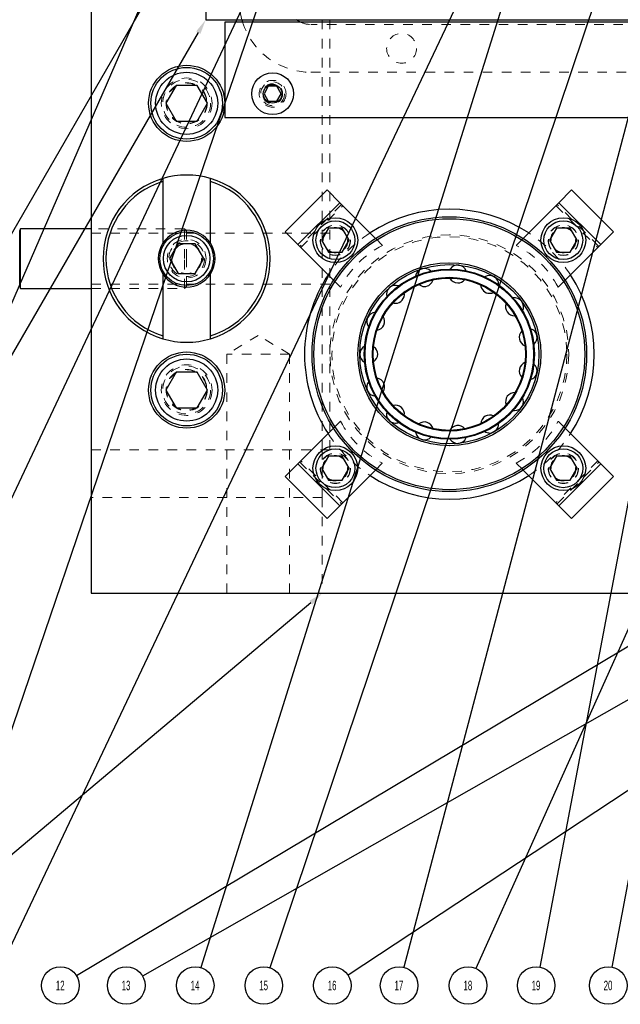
# Model space of a CAD drawing. Header units: inches. Extents: x 1802 to 2468, y -253 to -72.
# Tile 293 of 570: x 2067.22 to 2073.5, y -102.55 to -92.24. Entities that reach past the tile are written whole.
import ezdxf

# ---------------------------------------------------------------- set-up
doc = ezdxf.new("R2010")
doc.units = ezdxf.units.IN
doc.header["$LTSCALE"] = 0.5
doc.header["$MEASUREMENT"] = 0
doc.linetypes.add('HIDDEN', pattern=[0.225, 0.15, -0.075])
for name, color, linetype in [('DIE-M-S', 8, 'Continuous'), ('DIE-M-S3', 8, 'Continuous'), ('DSS-M-S', 53, 'Continuous'), ('SID-M-S', 105, 'Continuous'), ('SVD-M-S', 8, 'Continuous')]:
    doc.layers.add(name, color=color, linetype=linetype)
doc.styles.add('SLDTEXTSTYLE0', font='TXT', dxfattribs={"width": 0.595745})

msp = doc.modelspace()

# ---------------------------------------------------------------- linework, layer by layer
at = {"layer": 'DIE-M-S', "linetype": 'Continuous', "lineweight": 25}
for p, q in [((2069.16416, -90.21348), (2069.16416, -92.2431)), ((2069.16416, -92.2431), (2083.66416, -92.2431))]:
    msp.add_line(p, q, dxfattribs=at)
at = {"layer": 'DIE-M-S3', "linetype": 'Continuous', "lineweight": 25}
for p, q in [((2068.71416, -93.90458), (2068.71416, -93.93593)), ((2068.71416, -93.93593), (2068.71416, -94.58295)), ((2069.21416, -93.93593), (2069.21416, -93.90458)), ((2069.21416, -94.58295), (2069.21416, -93.93593)), ((2068.71416, -94.90326), (2068.71416, -95.55027)), ((2069.21416, -95.55027), (2069.21416, -94.90326)), ((2068.71416, -95.55027), (2068.71416, -95.58163)), ((2069.21416, -95.58163), (2069.21416, -95.55027))]:
    msp.add_line(p, q, dxfattribs=at)
at = {"layer": 'DIE-M-S3', "linetype": 'HIDDEN', "lineweight": 18}
msp.add_circle((2068.96416, -94.7431), 0.203, dxfattribs=at)
at = {"layer": 'DIE-M-S3', "linetype": 'Continuous', "lineweight": 25}
for radius, start, end in [(0.875, 106.60155, 253.39845), (0.845, 107.208993, 252.791007), (0.875, 73.39845, 106.60155), (0.875, 286.60155, 73.39845), (0.845, 287.208993, 72.791007), (0.2969, 32.64443, 147.35557), (0.2969, 147.35557, 212.64443), (0.2969, 327.35557, 32.64443), (0.2969, 212.64443, 327.35557), (0.875, 253.39845, 286.60155)]:
    msp.add_arc((2068.96416, -94.7431), radius, start, end, dxfattribs=at)
at = {"layer": 'DSS-M-S', "linetype": 'HIDDEN', "lineweight": 18}
for p, q in [((2070.38416, -90.2431), (2070.38416, -96.7431)), ((2070.46416, -96.7431), (2070.46416, -90.2431)), ((2069.52179, -92.14984), (2069.54132, -92.2431)), ((2079.53123, -92.2931), (2070.26416, -92.2931)), ((2070.26416, -92.7931), (2074.43429, -92.7931)), ((2070.58597, -94.17651), (2070.14756, -94.61491)), ((2070.15994, -94.62729), (2070.59834, -94.18888)), ((2072.82997, -94.18888), (2073.26838, -94.62729)), ((2073.28075, -94.61491), (2072.84235, -94.17651)), ((2070.46416, -94.47745), (2067.96416, -94.47745)), ((2071.01356, -94.6041), (2070.94081, -94.53135)), ((2072.4875, -94.53135), (2072.41475, -94.6041)), ((2070.50241, -94.96976), (2070.57516, -95.04251)), ((2072.85316, -95.04251), (2072.92591, -94.96976)), ((2067.96416, -95.00875), (2070.46416, -95.00875)), ((2069.71416, -95.54596), (2069.38606, -95.7431)), ((2070.04226, -95.7431), (2069.71416, -95.54596)), ((2070.04226, -95.7431), (2069.38606, -95.7431)), ((2069.38606, -95.7431), (2069.38606, -98.2431)), ((2070.04226, -98.2431), (2070.04226, -95.7431)), ((2070.93799, -96.17988), (2070.94335, -96.18004)), ((2070.57516, -96.4437), (2070.50241, -96.51645)), ((2072.92591, -96.51645), (2072.85316, -96.4437)), ((2070.46416, -96.7431), (2067.96416, -96.7431)), ((2070.38416, -96.7431), (2070.38416, -97.2431)), ((2070.14756, -96.87129), (2070.58597, -97.3097)), ((2070.59834, -97.29732), (2070.15994, -96.85892)), ((2070.94081, -96.95485), (2071.01356, -96.8821)), ((2072.41475, -96.8821), (2072.4875, -96.95485)), ((2073.26838, -96.85892), (2072.82997, -97.29732)), ((2072.84235, -97.3097), (2073.28075, -96.87129)), ((2070.38416, -97.2431), (2067.96416, -97.2431)), ((2070.38416, -97.2431), (2070.38416, -98.2431))]:
    msp.add_line(p, q, dxfattribs=at)
at = {"layer": 'DSS-M-S', "linetype": 'Continuous', "lineweight": 25}
for p, q in [((2067.96416, -90.8681), (2067.96416, -98.2431)), ((2069.54132, -92.2431), (2069.54454, -92.2544)), ((2069.54454, -92.2544), (2069.5487, -92.2681)), ((2070.12527, -92.25097), (2070.11416, -92.2431)), ((2070.15519, -92.2681), (2070.12527, -92.25097)), ((2070.43394, -94.02448), (2069.99554, -94.46288)), ((2070.56759, -94.15812), (2070.43394, -94.02448)), ((2072.99438, -94.02448), (2072.86073, -94.15812)), ((2073.43278, -94.46288), (2072.99438, -94.02448)), ((2070.56759, -94.15812), (2070.12918, -94.59653)), ((2070.94081, -94.53135), (2070.56759, -94.15812)), ((2072.86073, -94.15812), (2072.4875, -94.53135)), ((2073.29914, -94.59653), (2072.86073, -94.15812)), ((2069.99554, -94.46288), (2070.12918, -94.59653)), ((2070.44875, -94.42486), (2070.37658, -94.54986)), ((2070.59309, -94.42486), (2070.44875, -94.42486)), ((2070.66525, -94.54986), (2070.59309, -94.42486)), ((2072.83523, -94.42486), (2072.76306, -94.54986)), ((2072.97957, -94.42486), (2072.83523, -94.42486)), ((2073.05174, -94.54986), (2072.97957, -94.42486)), ((2073.29914, -94.59653), (2073.43278, -94.46288)), ((2070.37658, -94.54986), (2070.44875, -94.67486)), ((2070.59309, -94.67486), (2070.66525, -94.54986)), ((2072.76306, -94.54986), (2072.83523, -94.67486)), ((2072.97957, -94.67486), (2073.05174, -94.54986)), ((2070.12918, -94.59653), (2070.50241, -94.96976)), ((2072.92591, -94.96976), (2073.29914, -94.59653)), ((2070.44875, -94.67486), (2070.59309, -94.67486)), ((2072.83523, -94.67486), (2072.97957, -94.67486)), ((2070.50241, -96.51645), (2070.12918, -96.88968)), ((2073.29914, -96.88968), (2072.92591, -96.51645)), ((2070.44875, -96.81134), (2070.37658, -96.93634)), ((2070.59309, -96.81134), (2070.44875, -96.81134)), ((2070.66525, -96.93634), (2070.59309, -96.81134)), ((2072.83523, -96.81134), (2072.76306, -96.93634)), ((2072.97957, -96.81134), (2072.83523, -96.81134)), ((2073.05174, -96.93634), (2072.97957, -96.81134)), ((2070.12918, -96.88968), (2069.99554, -97.02332)), ((2070.12918, -96.88968), (2070.56759, -97.32808)), ((2070.37658, -96.93634), (2070.44875, -97.06134)), ((2070.59309, -97.06134), (2070.66525, -96.93634)), ((2072.76306, -96.93634), (2072.83523, -97.06134)), ((2072.86073, -97.32808), (2073.29914, -96.88968)), ((2072.97957, -97.06134), (2073.05174, -96.93634)), ((2073.43278, -97.02332), (2073.29914, -96.88968)), ((2069.99554, -97.02332), (2070.43394, -97.46172)), ((2070.56759, -97.32808), (2070.94081, -96.95485)), ((2072.4875, -96.95485), (2072.86073, -97.32808)), ((2072.99438, -97.46172), (2073.43278, -97.02332)), ((2070.44875, -97.06134), (2070.59309, -97.06134)), ((2072.83523, -97.06134), (2072.97957, -97.06134)), ((2070.43394, -97.46172), (2070.56759, -97.32808)), ((2072.86073, -97.32808), (2072.99438, -97.46172)), ((2067.96416, -98.2431), (2085.46416, -98.2431))]:
    msp.add_line(p, q, dxfattribs=at)
at = {"layer": 'DSS-M-S', "linetype": 'HIDDEN', "lineweight": 18}
for centre, radius in [((2071.21416, -92.5431), 0.15625), ((2068.96416, -93.1181), 0.2655), ((2068.96416, -93.1181), 0.21095), ((2069.86416, -93.0181), 0.1005), ((2070.52092, -94.54986), 0.1595), ((2070.52092, -94.54986), 0.15625), ((2070.52092, -94.54986), 0.13297), ((2070.52092, -94.54986), 0.1327), ((2070.52092, -94.54986), 0.13218), ((2070.52092, -94.54986), 0.1285), ((2072.9074, -94.54986), 0.1595), ((2072.9074, -94.54986), 0.15625), ((2072.9074, -94.54986), 0.13297), ((2072.9074, -94.54986), 0.1327), ((2072.9074, -94.54986), 0.13218), ((2072.9074, -94.54986), 0.1285), ((2071.71416, -95.7431), 1.25), ((2071.71416, -95.7431), 1.23), ((2068.96416, -94.7431), 0.15625), ((2071.71416, -95.7431), 0.9575), ((2071.71416, -95.7431), 0.88275), ((2071.71416, -95.7431), 0.80475), ((2068.96416, -96.1181), 0.2655), ((2068.96416, -96.1181), 0.21095), ((2070.52092, -96.93634), 0.1595), ((2070.52092, -96.93634), 0.15625), ((2070.52092, -96.93634), 0.13297), ((2070.52092, -96.93634), 0.1327), ((2070.52092, -96.93634), 0.13218), ((2070.52092, -96.93634), 0.1285), ((2072.9074, -96.93634), 0.1595), ((2072.9074, -96.93634), 0.15625), ((2072.9074, -96.93634), 0.13297), ((2072.9074, -96.93634), 0.1327), ((2072.9074, -96.93634), 0.13218), ((2072.9074, -96.93634), 0.1285)]:
    msp.add_circle(centre, radius, dxfattribs=at)
at = {"layer": 'DSS-M-S', "linetype": 'Continuous', "lineweight": 25}
for centre, radius in [((2068.96416, -93.1181), 0.3985), ((2071.71416, -95.7431), 1.4375), ((2070.52092, -94.54986), 0.23438), ((2071.71416, -95.7431), 1.4175), ((2070.52092, -94.54986), 0.20312), ((2072.9074, -94.54986), 0.23438), ((2072.9074, -94.54986), 0.20312), ((2071.71416, -95.7431), 0.9575), ((2071.71416, -95.7431), 0.9375), ((2071.71416, -95.7431), 0.89062), ((2071.71416, -95.7431), 0.88275), ((2071.71416, -95.7431), 0.80475), ((2071.71416, -95.7431), 0.79688), ((2068.96416, -96.1181), 0.3985), ((2070.52092, -96.93634), 0.23438), ((2070.52092, -96.93634), 0.20312), ((2072.9074, -96.93634), 0.23438), ((2072.9074, -96.93634), 0.20313)]:
    msp.add_circle(centre, radius, dxfattribs=at)
at = {"layer": 'DSS-M-S', "linetype": 'HIDDEN', "lineweight": 18}
for centre, radius, start, end in [((2070.26416, -92.0431), 0.75, 197.457603, 270), ((2070.26416, -92.0431), 0.25, 244.158067, 270), ((2071.71416, -95.7431), 1.5165, 123.204565, 146.795435), ((2071.71416, -95.7431), 1.5165, 33.204565, 56.795435), ((2071.48965, -95.5186), 1.031, 117.501613, 152.498387), ((2071.93867, -95.5186), 1.031, 27.501613, 62.498387), ((2071.48965, -95.96761), 1.031, 207.501613, 242.498387), ((2071.93867, -95.96761), 1.031, 297.501613, 332.498387), ((2071.71416, -95.7431), 1.5165, 213.204565, 236.795435), ((2071.71416, -95.7431), 1.5165, 303.204565, 326.795435)]:
    msp.add_arc(centre, radius, start, end, dxfattribs=at)
at = {"layer": 'DSS-M-S', "linetype": 'Continuous', "lineweight": 25}
for centre, radius, start, end in [((2071.71416, -95.7431), 1.5165, 56.795435, 123.204565), ((2071.45343, -94.94065), 0.09375, 45.544053, 170.694737), ((2071.80235, -94.90397), 0.09375, 21.558851, 146.690525), ((2071.71416, -95.7431), 1.5165, 146.795435, 180), ((2071.45343, -94.94065), 0.09375, 270, 344.933776), ((2071.80235, -94.90397), 0.09375, 206.817115, 270), ((2071.80235, -94.90397), 0.09375, 270, 320.942923), ((2072.13603, -95.01239), 0.09375, 357.570897, 122.687837), ((2071.71416, -95.7431), 1.5165, 326.795435, 33.204565), ((2071.14958, -95.11607), 0.09375, 69.526167, 194.700135), ((2071.45343, -94.94065), 0.09375, 230.805435, 270), ((2072.13603, -95.01239), 0.09375, 182.825525, 270), ((2071.14958, -95.11607), 0.09375, 270, 8.926437), ((2072.13603, -95.01239), 0.09375, 270, 296.954217), ((2072.39677, -95.24716), 0.09375, 333.580532, 98.687012), ((2071.14958, -95.11607), 0.09375, 255.376627, 270), ((2072.39677, -95.24716), 0.09375, 158.830977, 270), ((2070.94335, -95.39992), 0.09375, 93.706535, 218.706378), ((2070.94335, -95.39992), 0.09375, 278.793331, 32.920565), ((2072.53947, -95.56768), 0.09375, 309.588093, 74.688681), ((2072.53947, -95.56768), 0.09375, 134.833789, 248.877234), ((2070.87041, -95.7431), 0.09375, 117.685543, 242.713125), ((2070.87041, -95.7431), 0.09375, 302.799758, 56.915818), ((2071.71416, -95.7431), 1.5165, 180, 213.204565), ((2072.53947, -95.91853), 0.09375, 110.834278, 224.885317), ((2072.53947, -95.91853), 0.09375, 285.593922, 50.68904), ((2070.94335, -96.08629), 0.09375, 326.806471, 80.911854), ((2070.94335, -96.08629), 0.09375, 141.667962, 266.720387), ((2072.39677, -96.23905), 0.09375, 86.832764, 200.891783), ((2072.39677, -96.23905), 0.09375, 270, 26.696922), ((2071.14958, -96.37013), 0.09375, 350.813139, 104.908331), ((2071.14958, -96.37013), 0.09375, 165.653451, 270), ((2072.13603, -96.47381), 0.09375, 62.829569, 176.896974), ((2072.39677, -96.23905), 0.09375, 261.608784, 270), ((2071.14958, -96.37013), 0.09375, 270, 290.739792), ((2071.45343, -96.54556), 0.09375, 14.81943, 128.904905), ((2071.80235, -96.58223), 0.09375, 38.825016, 152.901234), ((2072.13603, -96.47381), 0.09375, 270, 2.708045), ((2071.45343, -96.54556), 0.09375, 189.641668, 270), ((2071.45343, -96.54556), 0.09375, 270, 314.732632), ((2071.80235, -96.58223), 0.09375, 270, 338.722177), ((2072.13603, -96.47381), 0.09375, 237.624916, 270), ((2071.80235, -96.58223), 0.09375, 213.632271, 270), ((2071.71416, -95.7431), 1.5165, 236.795435, 303.204565)]:
    msp.add_arc(centre, radius, start, end, dxfattribs=at)
at = {"layer": 'SID-M-S'}
for p, q in [((2070.86701, -86.60077), (2064.10982, -102.1679)), ((2070.93344, -88.50876), (2066.28011, -102.16215)), ((2073.35437, -88.62946), (2069.11293, -102.16064)), ((2070.79772, -89.45925), (2064.81416, -102.17037)), ((2074.06441, -89.59096), (2069.83435, -102.16191)), ((2072.93482, -89.67406), (2067.00913, -102.1706)), ((2074.48687, -89.84394), (2071.23818, -102.15814)), ((2074.99755, -89.84636), (2072.65974, -102.15509)), ((2075.71028, -89.96641), (2073.41423, -102.15503)), ((2069.41115, -90.53002), (2062.68551, -102.17799)), ((2069.08591, -92.37806), (2063.40334, -102.17817)), ((2075.92523, -93.4104), (2071.99078, -102.16891)), ((2074.71672, -98.12675), (2067.81128, -102.24754)), ((2070.26473, -98.34347), (2065.64973, -102.22178)), ((2075.40858, -98.32027), (2068.50287, -102.25103)), ((2076.58393, -98.32898), (2070.65333, -102.24004))]:
    msp.add_line(p, q, dxfattribs=at)
for centre in [(2067.64237, -102.34833), (2068.33193, -102.34833), (2069.0541, -102.34833), (2069.77162, -102.34833), (2070.48913, -102.34833), (2071.18801, -102.34833), (2071.91018, -102.34833), (2072.62303, -102.34833), (2073.37782, -102.34833)]:
    msp.add_circle(centre, 0.1967, dxfattribs=at)
for points in [[(2069.06341, -92.36501), (2069.16416, -92.2431), (2069.06341, -92.36501), (2069.1084, -92.3911)], [(2070.248, -98.32356), (2070.38416, -98.2431), (2070.248, -98.32356), (2070.28146, -98.36337)]]:
    msp.add_solid(points, dxfattribs=at)
at = {"layer": 'SVD-M-S', "linetype": 'Continuous', "lineweight": 25}
for p, q in [((2082.61416, -92.2681), (2069.36416, -92.2681)), ((2069.36416, -92.2681), (2069.36416, -93.2681)), ((2068.85591, -92.9306), (2068.74765, -93.1181)), ((2069.07241, -92.9306), (2068.85591, -92.9306)), ((2069.18067, -93.1181), (2069.07241, -92.9306)), ((2069.81913, -92.9401), (2069.77409, -93.0181)), ((2069.77409, -93.0181), (2069.81913, -93.0961)), ((2069.90919, -92.9401), (2069.81913, -92.9401)), ((2069.95423, -93.0181), (2069.90919, -92.9401)), ((2069.90919, -93.0961), (2069.95423, -93.0181)), ((2068.74765, -93.1181), (2068.85591, -93.3056)), ((2069.07241, -93.3056), (2069.18067, -93.1181)), ((2069.81913, -93.0961), (2069.90919, -93.0961)), ((2068.85591, -93.3056), (2069.07241, -93.3056)), ((2069.36416, -93.2681), (2082.61416, -93.2681)), ((2067.22309, -94.4306), (2067.21608, -94.44986)), ((2067.21608, -94.7431), (2067.21608, -94.44986)), ((2067.96416, -94.4306), (2067.22309, -94.4306)), ((2067.22309, -94.7431), (2067.22309, -94.4306)), ((2068.87409, -94.5871), (2068.78403, -94.7431)), ((2069.05423, -94.5871), (2068.87409, -94.5871)), ((2069.14429, -94.7431), (2069.05423, -94.5871)), ((2067.21608, -95.03635), (2067.21608, -94.7431)), ((2067.22309, -95.0556), (2067.22309, -94.7431)), ((2068.78403, -94.7431), (2068.87409, -94.8991)), ((2069.05423, -94.8991), (2069.14429, -94.7431)), ((2068.87409, -94.8991), (2069.05423, -94.8991)), ((2067.21608, -95.03635), (2067.22309, -95.0556)), ((2067.22309, -95.0556), (2067.96416, -95.0556)), ((2068.85591, -95.9306), (2068.74765, -96.1181)), ((2069.07241, -95.9306), (2068.85591, -95.9306)), ((2069.18067, -96.1181), (2069.07241, -95.9306)), ((2068.74765, -96.1181), (2068.85591, -96.3056)), ((2069.07241, -96.3056), (2069.18067, -96.1181)), ((2068.85591, -96.3056), (2069.07241, -96.3056))]:
    msp.add_line(p, q, dxfattribs=at)
at = {"layer": 'SVD-M-S', "linetype": 'HIDDEN', "lineweight": 18}
for p, q in [((2067.21608, -94.44986), (2067.21608, -95.03635)), ((2068.94071, -94.4306), (2067.96416, -94.4306)), ((2068.94071, -94.7431), (2068.94071, -94.4306)), ((2068.96416, -94.45405), (2068.94071, -94.4306)), ((2068.96416, -94.7431), (2068.96416, -94.45405)), ((2068.94071, -95.0556), (2068.94071, -94.7431)), ((2068.96416, -95.03215), (2068.96416, -94.7431)), ((2067.96416, -95.0556), (2068.94071, -95.0556)), ((2068.94071, -95.0556), (2068.96416, -95.03215))]:
    msp.add_line(p, q, dxfattribs=at)
at = {"layer": 'SVD-M-S', "linetype": 'Continuous', "lineweight": 25}
for centre, radius in [((2068.96416, -93.1181), 0.375), ((2068.96416, -93.1181), 0.325), ((2069.86416, -93.0181), 0.2185), ((2069.86416, -93.0181), 0.0975), ((2068.96416, -94.7431), 0.28125), ((2068.96416, -94.7431), 0.24375), ((2068.96416, -96.1181), 0.375), ((2068.96416, -96.1181), 0.325)]:
    msp.add_circle(centre, radius, dxfattribs=at)
at = {"layer": 'SVD-M-S', "linetype": 'HIDDEN', "lineweight": 18}
for centre, radius in [((2068.96416, -93.1181), 0.25), ((2068.96416, -93.1181), 0.21542), ((2068.96416, -93.1181), 0.21515), ((2068.96416, -93.1181), 0.21463), ((2069.86416, -93.0181), 0.1405), ((2069.86416, -93.0181), 0.125), ((2069.86416, -93.0181), 0.10497), ((2069.86416, -93.0181), 0.1047), ((2069.86416, -93.0181), 0.10418), ((2068.96416, -94.7431), 0.1875), ((2068.96416, -94.7431), 0.16072), ((2068.96416, -94.7431), 0.16045), ((2068.96416, -94.7431), 0.15993), ((2068.96416, -96.1181), 0.25), ((2068.96416, -96.1181), 0.21542), ((2068.96416, -96.1181), 0.21515), ((2068.96416, -96.1181), 0.21463)]:
    msp.add_circle(centre, radius, dxfattribs=at)

# ---------------------------------------------------------------- texts
at = {"layer": 'SID-M-S', "char_height": 0.1, "attachment_point": 2, "style": 'SLDTEXTSTYLE0'}
for s, insert in [('12', (2067.64036, -102.29778)), ('13', (2068.32991, -102.29778)), ('14', (2069.05209, -102.29778)), ('15', (2069.7696, -102.29778)), ('16', (2070.48712, -102.29778)), ('17', (2071.18599, -102.29778)), ('18', (2071.90817, -102.29778)), ('19', (2072.62102, -102.29778)), ('20', (2073.37581, -102.29778))]:
    msp.add_mtext(s, dxfattribs=dict(at, insert=insert))

doc.saveas('drawing.dxf')
